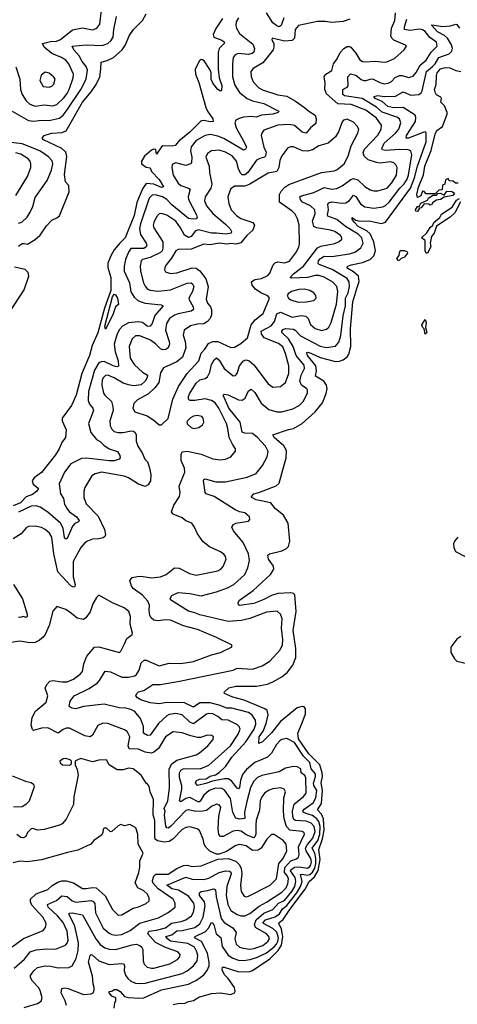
# Model space of a CAD drawing. Extents: x 1954683 to 2060285, y 904798 to 1016299.
# Tile 344 of 472: x 2000685 to 2004108, y 1000894 to 1008591. Entities that reach past the tile are written whole.
import ezdxf

# ---------------------------------------------------------------- set-up
doc = ezdxf.new("R2010")
doc.units = 0

msp = doc.modelspace()

# ---------------------------------------------------------------- linework, layer by layer
at = {"layer": '0CON10XD'}
for points in [[(2000625.7, 1007875), (2000755, 1007802.2), (2000795, 1007797.2), (2000835, 1007803.7), (2000925, 1007804.7), (2000995, 1007821.3), (2001025, 1007844.6), (2001056.1, 1007885), (2001163.3, 1008045), (2001205.2, 1008125), (2001215.2, 1008195.2), (2001204.8, 1008224.8), (2001173.2, 1008263.2), (2001148.9, 1008308.9), (2001109.1, 1008355), (2001094.4, 1008385), (2001205, 1008395.3), (2001329.9, 1008390.1), (2001373.1, 1008405), (2001397.9, 1008425), (2001415.8, 1008455), (2001421.2, 1008515), (2001443.1, 1008616.9)], [(2000655, 1008221.2), (2000685.3, 1008125.3), (2000692.5, 1008045), (2000704.6, 1008005), (2000735.8, 1007955.8), (2000765, 1007930), (2000805, 1007915.9), (2000875, 1007924.1), (2000945, 1007917.3), (2000975, 1007928.5), (2001029.2, 1007980.8), (2001055, 1008012.8), (2001071.3, 1008045), (2001104.1, 1008135), (2001104.6, 1008165), (2001068.8, 1008245), (2001045, 1008273.8), (2001011.4, 1008295), (2000935, 1008326.2), (2000876.9, 1008375), (2000862.9, 1008405), (2000925, 1008419.7), (2000972.9, 1008422.9), (2001004.3, 1008435), (2001097.3, 1008512.7), (2001175, 1008526.9), (2001255, 1008512.1), (2001287.1, 1008525), (2001310.5, 1008555), (2001325.3, 1008665)], [(2000675, 1006820.8), (2000705, 1006842), (2000719.3, 1006840.7), (2000745, 1006837.1), (2000805, 1006872.9), (2000845, 1006906), (2000895, 1006980), (2000935, 1007024.2), (2000975, 1007041.1), (2000995, 1007056.9), (2001072.7, 1007245), (2001070, 1007295), (2001044, 1007324), (2001035, 1007380), (2001052.4, 1007522.4), (2001046.9, 1007555), (2001014.8, 1007584.8), (2000870.5, 1007650.5), (2000861.2, 1007665), (2000876.7, 1007685), (2000934, 1007705), (2001015, 1007708.4), (2001047.3, 1007722.7), (2001175.3, 1007945), (2001243.4, 1008026.6), (2001283.2, 1008085), (2001311.2, 1008145), (2001320.4, 1008205), (2001320.9, 1008259.1), (2001369.1, 1008270.9), (2001417.5, 1008295), (2001486.1, 1008355), (2001513.1, 1008395), (2001540.4, 1008465), (2001575, 1008514.3), (2001645, 1008585.5), (2001674.8, 1008635.2)], [(2002395, 1008604.5), (2002377.3, 1008575), (2002374.6, 1008545), (2002380, 1008525), (2002405, 1008483.6), (2002508.6, 1008398.6), (2002520, 1008365), (2002515, 1008336), (2002503.5, 1008326.5), (2002475, 1008319.2), (2002393.8, 1008326.2), (2002370, 1008315), (2002354.8, 1008295.3), (2002348.8, 1008245), (2002349.7, 1008145), (2002368.5, 1008078.5), (2002405, 1008021.2), (2002465, 1007973.5), (2002505, 1007956.3), (2002595, 1007935.9), (2002711.2, 1007875), (2002707.5, 1007865), (2002665, 1007853.4), (2002575, 1007845.3), (2002535, 1007828.6), (2002495, 1007833), (2002435, 1007827.8), (2002400.6, 1007819.4), (2002374.6, 1007805.4), (2002368.5, 1007785), (2002377.3, 1007745), (2002438.5, 1007638.5), (2002459.1, 1007595), (2002451.7, 1007578.3), (2002435, 1007571.5), (2002281.4, 1007661.4), (2002235, 1007681.2), (2002175, 1007693.3), (2002135, 1007686.4), (2002065, 1007646), (2002025, 1007597.1), (2002020.5, 1007565), (2002031.1, 1007515), (2002028.2, 1007475), (2002020.6, 1007465), (2001985, 1007452.2), (2001905, 1007472.5), (2001886, 1007465), (2001878.6, 1007455), (2001874.4, 1007435), (2001884.5, 1007375), (2001925, 1007313.5), (2001945, 1007294), (2002005, 1007274.5), (2002018.2, 1007265), (2002002.5, 1007205), (2002004.2, 1007185), (2002067.3, 1007065), (2002071.9, 1007045), (2002065.8, 1007035), (2002045, 1007031.1), (2002005, 1007036.4), (2001875, 1007142.4), (2001835.7, 1007185), (2001802.5, 1007205), (2001745, 1007222.6), (2001721.3, 1007218.7), (2001697.7, 1007195), (2001629.5, 1006995), (2001622.7, 1006955), (2001631, 1006911), (2001674.6, 1006845), (2001680, 1006825), (2001675, 1006814.6), (2001655, 1006803.5), (2001555, 1006801.7), (2001535, 1006774.8), (2001513.4, 1006715), (2001502.3, 1006665), (2001502, 1006625), (2001542.5, 1006535), (2001553.9, 1006463.9), (2001581.1, 1006421.1), (2001609.5, 1006395), (2001627, 1006387), (2001666.1, 1006376.1), (2001792.1, 1006362.1), (2001806, 1006355), (2001741.6, 1006278.4), (2001721.9, 1006215), (2001704.7, 1006195.3), (2001685, 1006193.6), (2001645, 1006223.2), (2001615, 1006229.7), (2001535, 1006220), (2001489.1, 1006195), (2001465, 1006169.6), (2001448.3, 1006135), (2001423.7, 1006055), (2001430.8, 1005995), (2001454.8, 1005925), (2001457.3, 1005882.7), (2001445, 1005877.3), (2001415, 1005884.8), (2001345, 1005918.1), (2001323.2, 1005916.8), (2001305, 1005907.5), (2001269.2, 1005850.8), (2001223.7, 1005685), (2001220, 1005615), (2001230, 1005585), (2001256.5, 1005555), (2001262.1, 1005535), (2001222.5, 1005435), (2001241.5, 1005365), (2001285, 1005308.5), (2001313.4, 1005293.4), (2001341.8, 1005265), (2001385, 1005235.3), (2001450, 1005215), (2001468.1, 1005185), (2001470.8, 1005165), (2001462, 1005155), (2001425, 1005142.6), (2001385, 1005141.9), (2001206.5, 1005163.5), (2001169.3, 1005160.7), (2001085, 1005119.4), (2001035, 1005054.4), (2000992.9, 1004962.9), (2001003.9, 1004885), (2001026.7, 1004846.8), (2001034.7, 1004804.7), (2001055, 1004767.8), (2001075.5, 1004745), (2001129.6, 1004705), (2001150, 1004675), (2001143.8, 1004665), (2001115, 1004652.7), (2001097.5, 1004632.5), (2001055, 1004534.3), (2001045, 1004529.4), (2001035, 1004542), (2001026.1, 1004615), (2001004.2, 1004655), (2000905, 1004740.5), (2000845, 1004779.3), (2000815, 1004790.4), (2000775, 1004787.2), (2000675, 1004742)], [(2002348, 1005272), (2002322, 1005325), (2002313.9, 1005395), (2002302, 1005435), (2002241.1, 1005555), (2002214.1, 1005595), (2002185, 1005614.8), (2002135, 1005626.3), (2002053.5, 1005613.5), (2002015, 1005614.5), (2002005, 1005624), (2002004.6, 1005645), (2002012.5, 1005665), (2002065, 1005750.4), (2002094.4, 1005775), (2002135, 1005785.9), (2002155, 1005797.9), (2002173.1, 1005835), (2002185, 1005895.6), (2002205, 1005931.1), (2002225, 1005947.8), (2002245, 1005929.5), (2002285, 1005864.6), (2002355, 1005805.6), (2002371.5, 1005808.5), (2002385, 1005824.2), (2002403.4, 1005885), (2002435, 1005923.6), (2002455, 1005931.5), (2002480.8, 1005925), (2002515, 1005893.6), (2002628.5, 1005745), (2002665, 1005717.3), (2002725, 1005723.5), (2002765, 1005754.3), (2002789.3, 1005825), (2002790.3, 1005885), (2002765, 1005981.4), (2002742.6, 1006032.6), (2002709, 1006059), (2002597.9, 1006105), (2002574.8, 1006134.8), (2002574.6, 1006155), (2002652.5, 1006197.5), (2002677.1, 1006232.9), (2002695, 1006290.5), (2002725, 1006304.7), (2002815, 1006264.7), (2002885, 1006278.3), (2002922.8, 1006272.8), (2002941.8, 1006255), (2002958.1, 1006208.1), (2002995, 1006177.9), (2003045, 1006160.8), (2003085, 1006170.9), (2003102, 1006188), (2003119.7, 1006225), (2003161.7, 1006368.3), (2003174.2, 1006465), (2003165.7, 1006504.3), (2003135, 1006537.8), (2003065, 1006578.1), (2003025, 1006590.7), (2002995, 1006591.7), (2002935, 1006576.2), (2002810.9, 1006570.9), (2002800, 1006575), (2002825.5, 1006605), (2002905.8, 1006664.2), (2003015, 1006808.4), (2003039.4, 1006820.6), (2003148.8, 1006841.2), (2003184.1, 1006855.9), (2003204.3, 1006875), (2003205.6, 1006885), (2003194.5, 1006905), (2003150, 1006935), (2003115, 1006945.9), (2003005, 1006962.9), (2002984.5, 1006974.5), (2002975.6, 1007015), (2002995.8, 1007075), (2002992, 1007105), (2002959.6, 1007135), (2002897.3, 1007165), (2002880.9, 1007185), (2002875.8, 1007205), (2002888, 1007215), (2002985, 1007240.8), (2003035.5, 1007264.5), (2003065, 1007279.5), (2003125, 1007266.8), (2003165, 1007272), (2003207.4, 1007292.6), (2003275, 1007341.8), (2003295, 1007348.1), (2003328.3, 1007338.3), (2003385, 1007287.1), (2003425, 1007260.8), (2003455, 1007252.1), (2003485, 1007252.5), (2003559.1, 1007275), (2003595.3, 1007315), (2003631.8, 1007375), (2003637.5, 1007435), (2003627.4, 1007457.4), (2003611.2, 1007471.2), (2003585, 1007478.6), (2003505, 1007470.5), (2003475, 1007474.2), (2003410, 1007495), (2003379.7, 1007525), (2003372.3, 1007552.3), (2003380.8, 1007579.2), (2003485, 1007687.1), (2003512.8, 1007735), (2003514.6, 1007765), (2003475, 1007820), (2003393.1, 1007883.1), (2003277.5, 1007927.5), (2003173.3, 1007933.3), (2003085, 1008011.5), (2003070.3, 1008045), (2003072.9, 1008095), (2003065.4, 1008145), (2003080, 1008165), (2003125, 1008193.3), (2003138.7, 1008245), (2003167.5, 1008285), (2003191.3, 1008335), (2003219.6, 1008365), (2003245, 1008380.3), (2003265, 1008381.3), (2003275, 1008375.4), (2003315, 1008328.5), (2003345, 1008278.2), (2003365, 1008264.5), (2003385, 1008260), (2003465, 1008266.4), (2003535, 1008257.8), (2003555, 1008261.5), (2003615, 1008287.8), (2003690.8, 1008355), (2003706, 1008375), (2003708.8, 1008385), (2003702.7, 1008392.7), (2003611.7, 1008431.7), (2003595.6, 1008445.6), (2003588.1, 1008465), (2003591.6, 1008525), (2003618.4, 1008585), (2003625.2, 1008644.8)], [(2002750.3, 1008605), (2002730.4, 1008545), (2002715.3, 1008534.7), (2002695, 1008542.2), (2002665, 1008566.3), (2002614.3, 1008644.3)], [(2002270.3, 1008599.7), (2002218.7, 1008521.3), (2002197.8, 1008475), (2002203.8, 1008453.8), (2002265, 1008431.5), (2002285.8, 1008415), (2002284.4, 1008405), (2002245.9, 1008365), (2002237.1, 1008335), (2002237.9, 1008205), (2002245.4, 1008135), (2002265, 1008077.5), (2002262, 1008038), (2002255, 1008031.2), (2002235, 1008044.2), (2002195, 1008095.6), (2002183.3, 1008125), (2002181.4, 1008175), (2002172.3, 1008202.3), (2002127.9, 1008267.9), (2002115, 1008277.5), (2002105, 1008279.1), (2002091.1, 1008268.9), (2002057.4, 1008205), (2002060.8, 1008165), (2002085, 1008099.2), (2002139.8, 1007905), (2002153.6, 1007875), (2002196.7, 1007815), (2002198, 1007795), (2002175, 1007792.7), (2002125, 1007802.7), (2002105, 1007798.9), (2002015, 1007712.6), (2001928.5, 1007641.5), (2001902, 1007608), (2001878.1, 1007601.9), (2001805, 1007604.5), (2001793.3, 1007596.7), (2001755, 1007538.8), (2001748.8, 1007575), (2001735, 1007578.8), (2001715, 1007569.7), (2001661.1, 1007525), (2001636.9, 1007485), (2001637.5, 1007465), (2001675, 1007437.3), (2001705, 1007432.5), (2001714.5, 1007404.5), (2001775, 1007340.7), (2001810, 1007285), (2001795, 1007278.2), (2001735, 1007304.8), (2001675, 1007310), (2001645, 1007269.2), (2001600.5, 1007160.5), (2001580, 1007060), (2001510.9, 1006885), (2001465, 1006841.8), (2001425, 1006790.9), (2001397.5, 1006745), (2001373.6, 1006686.4), (2001374.3, 1006654.3), (2001397.3, 1006575), (2001396.7, 1006475), (2001348.8, 1006335), (2001295.9, 1006144.1), (2001252.8, 1006045), (2001231.7, 1005965), (2001170.8, 1005825), (2001126.2, 1005655), (2001088.8, 1005575), (2001018.2, 1005475), (2001017.3, 1005455), (2001047.1, 1005385), (2001042.9, 1005325), (2001014.1, 1005285.9), (2000993.9, 1005235), (2000965, 1005188.4), (2000855, 1005052.5), (2000799.2, 1005010.8), (2000781.8, 1004985), (2000789.5, 1004959.5), (2000831.5, 1004925), (2000820, 1004905), (2000785, 1004878.5), (2000735, 1004861.3), (2000690, 1004815), (2000635, 1004790.6)], [(2003266.7, 1008595), (2003215, 1008575.3), (2003125, 1008570), (2003075, 1008577.8), (2003015, 1008577.8), (2002865, 1008546.1), (2002840.4, 1008515), (2002834.1, 1008445), (2002815, 1008428.9), (2002755, 1008423.4), (2002660, 1008445), (2002658, 1008435), (2002672.5, 1008402.5), (2002673.2, 1008375), (2002666.4, 1008355), (2002585.8, 1008254.2), (2002510.2, 1008209.8), (2002492.2, 1008185), (2002495.4, 1008145.4), (2002511.1, 1008105), (2002555, 1008059.1), (2002585, 1008042.5), (2002705, 1008004.3), (2002775, 1007992.4), (2002842.7, 1007955), (2002912.9, 1007905), (2002945, 1007874.6), (2002995.4, 1007845), (2003004.6, 1007815), (2003000.2, 1007779.8), (2002960.5, 1007745), (2002925, 1007702.9), (2002895, 1007712.2), (2002835, 1007762.9), (2002791.2, 1007771.2), (2002705, 1007765.3), (2002594.1, 1007725.9), (2002580.8, 1007709.2), (2002574.5, 1007685), (2002593.6, 1007595), (2002611.9, 1007555), (2002607.6, 1007525), (2002598.6, 1007515), (2002563.1, 1007506.9), (2002537.2, 1007492.8), (2002470.4, 1007395), (2002445, 1007379.3), (2002425, 1007378.4), (2002412.3, 1007392.3), (2002395.2, 1007425), (2002380.2, 1007485), (2002346.6, 1007526.6), (2002295, 1007555.4), (2002245, 1007570), (2002185.5, 1007564.5), (2002153.1, 1007545), (2002141.8, 1007515), (2002166.9, 1007445), (2002169.6, 1007395), (2002187.4, 1007305), (2002179.8, 1007275), (2002136.2, 1007205), (2002129.2, 1007175), (2002146.1, 1007135), (2002195.9, 1007075.9), (2002295, 1006993.2), (2002330.5, 1006955), (2002342.2, 1006935), (2002338, 1006922), (2002296.6, 1006913.4), (2002225, 1006922.6), (2002185, 1006920.8), (2002083.1, 1006946.9), (2002061, 1006939), (2002025, 1006895.3), (2002005, 1006888.1), (2001975, 1006907.7), (2001943.3, 1006965), (2001905.3, 1007015), (2001835, 1007061.5), (2001795, 1007074.5), (2001775, 1007073.3), (2001755, 1007050.6), (2001733.4, 1007006.6), (2001729.3, 1006985), (2001733.8, 1006965), (2001804.3, 1006855), (2001805.2, 1006805), (2001799.6, 1006785), (2001785, 1006771.3), (2001705, 1006732.8), (2001645, 1006715.5), (2001635.4, 1006704.6), (2001627.5, 1006665), (2001630.9, 1006625), (2001653.3, 1006535), (2001666.9, 1006506.9), (2001685, 1006485.5), (2001705, 1006475.4), (2001765, 1006467.4), (2001865, 1006478.3), (2001995, 1006532.2), (2002025, 1006533.5), (2002037.5, 1006525), (2002047.1, 1006505), (2002035.9, 1006465), (2002011.9, 1006425), (2002008.7, 1006405), (2002042.9, 1006345), (2002043.1, 1006325), (2002027.1, 1006312.9), (2001925, 1006291.6), (2001895, 1006280), (2001856.2, 1006255), (2001834.1, 1006215), (2001826.2, 1006165), (2001853.2, 1006075), (2001856.7, 1006053.3), (2001845.3, 1006024.7), (2001827.4, 1006012.6), (2001805, 1006009.7), (2001785, 1006017.6), (2001747.4, 1006057.4), (2001708.7, 1006085), (2001625, 1006120.7), (2001591.5, 1006118.5), (2001563.6, 1006095), (2001541.1, 1006035), (2001548.9, 1005945), (2001582.4, 1005892.4), (2001646.1, 1005836.1), (2001683.4, 1005813.4), (2001680.8, 1005795), (2001665.3, 1005765), (2001635, 1005736.8), (2001575, 1005729.4), (2001536.7, 1005736.7), (2001495, 1005750.2), (2001425, 1005792.2), (2001375, 1005812.7), (2001355, 1005809.6), (2001340.4, 1005795), (2001331.1, 1005775), (2001326.7, 1005735), (2001341.5, 1005671.5), (2001350, 1005655), (2001403.1, 1005605), (2001414.1, 1005564.1), (2001415.9, 1005535), (2001388.9, 1005455), (2001392.5, 1005415), (2001405, 1005390.6), (2001425, 1005371.5), (2001455, 1005362.9), (2001495, 1005363.2)], [(2003726.7, 1007376.7), (2003750.7, 1007535), (2003745, 1007565.7), (2003723.9, 1007573.9), (2003655, 1007575.6), (2003545, 1007567.4), (2003523.5, 1007573.5), (2003516.4, 1007585), (2003536.5, 1007625), (2003625, 1007703.5), (2003649.7, 1007735), (2003666.1, 1007785), (2003656.5, 1007815), (2003635, 1007829.7), (2003518.5, 1007868.5), (2003475, 1007907.7), (2003364.2, 1007974.2), (2003224.8, 1007994.8), (2003211.1, 1008005), (2003211.9, 1008045), (2003245, 1008062.5), (2003252.9, 1008075), (2003252.2, 1008145), (2003272.6, 1008167.4), (2003315, 1008155.9), (2003355, 1008123.5), (2003375, 1008114.7), (2003395, 1008114.1), (2003425, 1008126.9), (2003445, 1008127.7), (2003501.1, 1008098.9), (2003535, 1008090.3), (2003566.4, 1008093.6), (2003591.8, 1008108.2), (2003620.7, 1008139.3), (2003655, 1008153.8), (2003675, 1008154.3), (2003725, 1008140), (2003761.8, 1008148.2), (2003785, 1008176.9), (2003815.9, 1008234.1), (2003865, 1008273.3), (2003903.9, 1008336.1), (2003949.2, 1008385), (2003945.4, 1008415), (2003892, 1008452), (2003855, 1008498.3), (2003835, 1008512.5), (2003815, 1008515.8), (2003735.9, 1008505.9), (2003695.6, 1008515), (2003694.7, 1008534.7), (2003711.5, 1008595)], [(2003913.4, 1008225), (2003934.5, 1008245), (2003964.2, 1008295), (2004043.2, 1008325), (2004063.5, 1008345), (2004070.2, 1008365), (2004063, 1008395), (2004031.1, 1008445), (2004006.4, 1008466.4), (2003952.5, 1008495), (2003906.9, 1008545), (2003908.8, 1008551.2), (2003995, 1008537.3), (2004055, 1008542.4), (2004096.9, 1008556.9), (2004104.4, 1008554.4), (2004125, 1008524.7)], [(2001886.2, 1000893.8), (2001935, 1000902.7), (2001975, 1000900.5), (2002005, 1000915.5), (2002045, 1000924.3), (2002085, 1000950.6), (2002185, 1000980), (2002254.1, 1000984.1), (2002335, 1000971.2), (2002365, 1000983.8), (2002370, 1000995), (2002365.6, 1001025), (2002316.2, 1001096.2), (2002286.9, 1001125), (2002269.5, 1001165), (2002271.2, 1001185), (2002285, 1001185.5), (2002398.3, 1001148.3), (2002485, 1001150.8), (2002505, 1001158.4), (2002640.7, 1001249.3), (2002705.5, 1001314.5), (2002732.1, 1001357.9), (2002741.6, 1001425), (2002731.2, 1001481.2), (2002710.3, 1001525), (2002714.7, 1001535), (2002745, 1001558.1), (2002796.5, 1001635), (2002916.8, 1001793.2), (2002948.1, 1001855), (2002989.7, 1001890.3), (2003018.9, 1001941.1), (2003033.7, 1002025), (2003025.4, 1002105), (2003053.1, 1002186.9), (2003066.9, 1002255), (2003060.4, 1002345), (2003045, 1002380.3), (2003015.3, 1002415), (2003045.6, 1002465), (2003053.5, 1002566.5), (2003042.8, 1002625), (2003053.2, 1002675), (2003051, 1002705), (2003033, 1002765), (2002945, 1002852.3), (2002865, 1002968.9), (2002861.2, 1003015), (2002894.5, 1003095), (2002920.8, 1003165), (2002921.3, 1003205), (2002909.4, 1003219.4), (2002895, 1003223.4), (2002855, 1003212), (2002724.8, 1003105.2), (2002655, 1003016.2), (2002585, 1002945.7), (2002554.3, 1002934.3), (2002557.5, 1002985), (2002589.7, 1003030.3), (2002611.9, 1003088.1), (2002627.6, 1003157.6), (2002620.8, 1003190.8), (2002601.9, 1003205), (2002441.7, 1003271.8), (2002352.5, 1003295), (2002287.5, 1003325), (2002283.3, 1003335), (2002321.7, 1003368.3), (2002375, 1003380.8), (2002538.1, 1003381.9), (2002624, 1003396), (2002665.7, 1003414.3), (2002735.8, 1003454.3), (2002779.6, 1003490.4), (2002822.1, 1003545), (2002844.8, 1003605.2), (2002844.3, 1003675), (2002823.7, 1003815), (2002846.5, 1003965), (2002836.1, 1004095), (2002826, 1004106), (2002805, 1004111.6), (2002705, 1004105.8), (2002655, 1004089.7), (2002595, 1004058.6), (2002515, 1004027.6), (2002405, 1004010.6), (2002395.8, 1004015.8), (2002392.5, 1004035), (2002405, 1004054.2), (2002510.4, 1004129.6), (2002645.4, 1004255), (2002673.1, 1004295), (2002668.8, 1004318.8), (2002631.1, 1004375), (2002626, 1004405), (2002637.5, 1004415), (2002735, 1004439.1), (2002772.6, 1004457.4), (2002786.5, 1004473.5), (2002798.1, 1004515), (2002783.3, 1004655), (2002747.3, 1004717.3), (2002686.7, 1004766.7), (2002649.2, 1004815), (2002535, 1004836.9), (2002499.2, 1004855), (2002498, 1004865), (2002516.7, 1004885), (2002555, 1004894.5), (2002691.9, 1004948.1), (2002713.3, 1004966.7), (2002768.8, 1005165), (2002772, 1005222), (2002750.7, 1005260.7), (2002675.6, 1005325), (2002663.9, 1005346.1), (2002786.3, 1005386.3), (2002825, 1005394.6), (2002895, 1005434.6), (2002995.6, 1005524.4), (2003053.1, 1005595), (2003081.5, 1005668.5), (2003088.9, 1005705), (2003084.2, 1005735), (2003064.8, 1005764.8), (2002997.5, 1005805), (2003007, 1005845), (2003000.4, 1005885), (2002935.9, 1005965), (2002930.8, 1005989.3), (2002937.5, 1005992.5), (2002963.1, 1005985), (2003035, 1005949), (2003155, 1005920), (2003185, 1005922.3), (2003215, 1005933.1), (2003245, 1005954.2), (2003258.3, 1005975), (2003274.4, 1006035), (2003271.9, 1006175), (2003290.6, 1006385), (2003320.9, 1006489.1), (2003340.2, 1006545), (2003335.2, 1006585), (2003295, 1006620), (2003250.5, 1006645), (2003244.5, 1006655.5), (2003252, 1006665), (2003276, 1006675), (2003366.1, 1006693.9), (2003425, 1006716.1), (2003455.2, 1006744.8), (2003468.4, 1006785), (2003455.2, 1006855.2), (2003427, 1006917), (2003400.2, 1006940.2), (2003333.1, 1006975), (2003303.8, 1007005), (2003285, 1007032.5), (2003284.5, 1007045), (2003313.5, 1007023.5), (2003344.6, 1007014.6), (2003415, 1007017.4), (2003515, 1006997.8), (2003545, 1007007.5), (2003740.1, 1007275), (2003773.7, 1007355), (2003795.1, 1007445), (2003864.5, 1007635), (2003865, 1007705.6), (2003855, 1007713.8), (2003845, 1007712.6), (2003725, 1007664.8), (2003707.5, 1007665), (2003710.8, 1007685), (2003779.5, 1007795), (2003784.2, 1007825), (2003777.1, 1007845), (2003685, 1007905.2), (2003612.1, 1007902.1), (2003565, 1007913.1), (2003520.2, 1007950.2), (2003466, 1007975), (2003455, 1007990), (2003485, 1007997.1), (2003535, 1007989.2), (2003625, 1007993.1), (2003685, 1008026.7), (2003745, 1007999.7), (2003807.1, 1008005), (2003825, 1008018.5), (2003832.6, 1008035), (2003867.1, 1008185), (2003913.4, 1008225)], [(2004115, 1007312.5), (2004093, 1007313), (2004075, 1007327.5), (2004045, 1007330), (2004035, 1007350), (2004015, 1007340), (2004010, 1007305), (2003991.7, 1007298.3), (2003988.3, 1007261.7), (2003963, 1007257), (2003945, 1007240), (2003935, 1007230), (2003865, 1007230), (2003848.3, 1007248.3), (2003835, 1007250), (2003822.5, 1007215), (2003795, 1007200), (2003791.4, 1007225), (2003805, 1007282.5), (2003842.9, 1007377.1), (2003852.7, 1007445), (2003901.7, 1007568.3), (2003935, 1007696.7), (2003946.7, 1007725), (2003992.5, 1007755), (2004028.3, 1007851.7), (2004028.8, 1007865), (2004006.1, 1007916.1), (2003977.5, 1007945), (2003982.5, 1007975), (2003977.5, 1007985), (2003945, 1008002.5), (2003933.8, 1008025), (2003930, 1008045), (2003941.2, 1008085), (2003944.6, 1008155), (2003950.8, 1008175), (2003975, 1008205.3), (2004015, 1008218.1), (2004050, 1008215), (2004095, 1008193.8), (2004135, 1008186.7)], [(2000915, 1008064.2), (2000935, 1008071.4), (2000953, 1008087), (2000961.9, 1008125), (2000951.8, 1008141.8), (2000915, 1008173.1), (2000885, 1008180.6), (2000853.5, 1008156.5), (2000841.1, 1008115), (2000869.1, 1008069.1), (2000915, 1008064.2)], [(2001795, 1005423.8), (2001845.4, 1005474.6), (2001882.9, 1005625), (2001927.3, 1005722.7), (2001995.3, 1005824.7), (2002086.4, 1005923.6), (2002104.5, 1005985), (2002133.6, 1006015), (2002161.3, 1006058.7), (2002195, 1006074.8), (2002235, 1006074.8), (2002335, 1006028.5), (2002365, 1006030.4), (2002415, 1006060.4), (2002466, 1006104), (2002494.8, 1006205.2), (2002526.6, 1006243.4), (2002588.5, 1006295), (2002639.2, 1006415), (2002625, 1006431.9), (2002570.8, 1006455), (2002528.6, 1006485), (2002502.5, 1006515), (2002498.3, 1006541.7), (2002525, 1006560.8), (2002575, 1006568.9), (2002625, 1006590.4), (2002640.6, 1006609.4), (2002668.5, 1006675), (2002685, 1006693.6), (2002705, 1006697.7), (2002755, 1006690), (2002795, 1006703.8), (2002850, 1006775), (2002868.9, 1006815), (2002874.3, 1006835), (2002870.7, 1006985), (2002857.9, 1007035), (2002839.5, 1007069.5), (2002816.9, 1007095), (2002717.1, 1007165), (2002716.2, 1007225), (2002730.7, 1007249.3), (2002758.2, 1007281.8), (2002788.8, 1007301.2), (2003045, 1007395.4), (2003145, 1007408.8), (2003165, 1007416.4), (2003223.5, 1007465), (2003253.5, 1007525), (2003276.4, 1007603.6), (2003330.5, 1007705), (2003336.7, 1007735), (2003325, 1007757.5), (2003295, 1007788.6), (2003245, 1007812.9), (2003216.7, 1007805), (2003206.4, 1007793.6), (2003178.8, 1007715), (2003155, 1007673.8), (2003096.2, 1007625), (2003025, 1007605.6), (2002975.3, 1007574.7), (2002935, 1007563.9), (2002896.8, 1007566.8), (2002825, 1007596.9), (2002805, 1007597.1), (2002781.7, 1007588.3), (2002735, 1007526.7), (2002720.6, 1007489.4), (2002711.6, 1007435), (2002695, 1007404.5), (2002627.7, 1007392.3), (2002485, 1007306.1), (2002445, 1007290), (2002365, 1007289.4), (2002333.6, 1007266.4), (2002313.5, 1007205), (2002319.5, 1007155), (2002340, 1007105), (2002380.1, 1007060.1), (2002415, 1007036.1), (2002507.1, 1007005), (2002521.8, 1006985), (2002508, 1006945), (2002462.5, 1006905), (2002415, 1006845.3), (2002375, 1006837), (2002335, 1006840.6), (2002305, 1006835.7), (2002245, 1006843), (2002175, 1006831.6), (2002124.1, 1006835.9), (2002025, 1006796.8), (2001924.6, 1006795.4), (2001905, 1006784.2), (2001873.1, 1006726.9), (2001830, 1006675), (2001818.9, 1006651.1), (2001817.1, 1006635), (2001825, 1006620), (2001865, 1006607.3), (2001915, 1006611.8), (2002035, 1006651.8), (2002065, 1006648.7), (2002095, 1006627.7), (2002140, 1006565), (2002159.4, 1006505), (2002143.3, 1006405), (2002153.9, 1006375), (2002176, 1006346), (2002184.7, 1006325), (2002184.7, 1006285), (2002174.7, 1006255), (2002155, 1006230.4), (2002125, 1006213.3), (2002075, 1006211.2), (2002021.5, 1006198.5), (2001972.5, 1006165), (2001964.6, 1006125), (2001979.2, 1006075), (2001985.5, 1006025), (2001957.6, 1005952.4), (2001915, 1005915.4), (2001809.3, 1005870.7), (2001785, 1005830), (2001773.9, 1005755), (2001744.8, 1005715.2), (2001692.7, 1005667.3), (2001605, 1005620), (2001578.3, 1005591.7), (2001569.4, 1005555), (2001585, 1005525.8), (2001683, 1005493), (2001735, 1005459.2), (2001775, 1005423.8), (2001795, 1005423.8)], [(2000675, 1006999.7), (2000702.6, 1007007.4), (2000742.6, 1007047.4), (2000767.5, 1007085), (2000788.8, 1007131.2), (2000805, 1007200), (2000899.1, 1007335), (2000933.1, 1007415), (2000944.7, 1007464.7), (2000938.3, 1007488.3), (2000909.7, 1007519.7), (2000841.8, 1007565), (2000705, 1007620.5), (2000575, 1007637.1)], [(2000654.7, 1007215.3), (2000746.2, 1007365), (2000772.5, 1007435), (2000773.3, 1007465), (2000766.7, 1007485), (2000751.9, 1007501.9), (2000695, 1007538.6), (2000655, 1007548.8)], [(2001423.8, 1000865), (2001428, 1000905), (2001436.9, 1000925), (2001435.8, 1000945), (2001405, 1000959.1), (2001384.5, 1000985), (2001385.9, 1000994.1), (2001405, 1000997.3), (2001425, 1001010.4), (2001445, 1001009.5), (2001470.3, 1000995), (2001505, 1000956.7), (2001535, 1000948), (2001617.3, 1000942.7), (2001655, 1000946.2), (2001793.2, 1001006.8), (2002005, 1001053.1), (2002067.1, 1001082.9), (2002125, 1001123.8), (2002152.1, 1001157.9), (2002166.2, 1001195), (2002166.6, 1001225), (2002152.7, 1001295), (2002106.1, 1001386.1), (2002051.1, 1001415), (2002056.2, 1001425), (2002137.3, 1001462.7), (2002160.6, 1001489.4), (2002185, 1001533.5), (2002195, 1001530), (2002205, 1001506.7), (2002221.2, 1001445), (2002257.5, 1001417.5), (2002269.6, 1001345), (2002315, 1001279.5), (2002351.8, 1001255), (2002395, 1001240.4), (2002435, 1001238.1), (2002488, 1001245), (2002545, 1001262.1), (2002615, 1001296.9), (2002675, 1001342.4), (2002694.6, 1001365), (2002704.4, 1001385.6), (2002707.9, 1001415), (2002695, 1001459.1), (2002665, 1001486.5), (2002591.8, 1001525), (2002588, 1001535), (2002607.8, 1001555), (2002681.8, 1001578.2), (2002718.1, 1001601.9), (2002739.7, 1001640.3), (2002775, 1001665.7), (2002852.6, 1001765), (2002882.3, 1001815), (2002893.8, 1001855), (2002882.2, 1001907.8), (2002895, 1001912.3), (2002935, 1001904.7), (2002955, 1001910), (2002975, 1001928.1), (2002991.9, 1001958.1), (2003001.3, 1001995), (2003001.7, 1002035), (2002993.9, 1002075), (2002972.5, 1002115), (2003016, 1002175), (2003031.2, 1002225), (2003034.7, 1002285), (2003025, 1002324.2), (2003009.8, 1002345), (2002975, 1002369), (2002940.2, 1002380.2), (2002905, 1002393.9), (2002898, 1002405), (2002909.4, 1002420.6), (2002979.9, 1002470.1), (2003001.4, 1002508.6), (2003008, 1002565), (2002985.2, 1002605), (2002982.1, 1002622.1), (2002999.6, 1002675), (2002999, 1002695), (2002964.8, 1002735), (2002954.8, 1002785), (2002903.4, 1002835), (2002835, 1002940.5), (2002775, 1002973.1), (2002735, 1002965.3), (2002719.6, 1002955), (2002693.2, 1002925), (2002653.8, 1002856.2), (2002623.9, 1002826.1), (2002525, 1002784.7), (2002459.1, 1002730.9), (2002428.1, 1002691.9), (2002412.5, 1002645), (2002405, 1002590), (2002395, 1002578.1), (2002385, 1002583.3), (2002341.7, 1002641.7), (2002315, 1002656.3), (2002286.2, 1002656.2), (2002191.8, 1002638.2), (2002140.2, 1002619.8), (2002075, 1002603.5), (2002060.8, 1002625), (2002067.3, 1002642.8), (2002095, 1002654.3), (2002142.3, 1002657.7), (2002175, 1002678.4), (2002215, 1002688.4), (2002245, 1002706.2), (2002295.8, 1002755), (2002345, 1002826), (2002454.8, 1002945), (2002517.8, 1003045), (2002532, 1003085), (2002528.1, 1003115), (2002502.5, 1003155), (2002474.2, 1003175), (2002345, 1003208.6), (2002305, 1003209.6), (2002243.9, 1003233.9), (2002175, 1003250.2), (2002095, 1003251.6), (2002043.8, 1003216.2), (2001975, 1003251.7), (2001835.7, 1003254.3), (2001775, 1003242.9), (2001705, 1003250.9), (2001631.2, 1003275), (2001605, 1003289.2), (2001592, 1003305), (2001600.8, 1003325), (2001613.8, 1003336.2), (2001655, 1003346.2), (2001725, 1003392.9), (2001785, 1003394.7), (2001935, 1003419.1), (2002355, 1003506), (2002386.9, 1003523.1), (2002505, 1003512.9), (2002580.5, 1003539.5), (2002642.4, 1003577.6), (2002721.8, 1003665), (2002740.9, 1003705), (2002742.5, 1003745), (2002732.4, 1003835), (2002737.3, 1003907.3), (2002723.6, 1003945), (2002697.7, 1003967.7), (2002615, 1003960.4), (2002485, 1003911.2), (2002415.9, 1003894.1), (2002315, 1003887.9), (2002095, 1003937.6), (2002055, 1003955.3), (2002005, 1003966.6), (2001864, 1004055), (2001862.7, 1004067.3), (2001875, 1004088.8), (2001925, 1004114.4), (2002015, 1004105.3), (2002105, 1004087.7), (2002225, 1004118.2), (2002311.2, 1004148.8), (2002358.9, 1004175), (2002444.5, 1004255), (2002470.4, 1004305), (2002482.4, 1004362.4), (2002473.4, 1004415), (2002431.5, 1004505), (2002356.9, 1004595), (2002344, 1004625), (2002358, 1004645), (2002375, 1004655.6), (2002475, 1004672), (2002486, 1004685), (2002482.5, 1004705), (2002446, 1004735), (2002405, 1004743.5), (2002370.5, 1004760.5), (2002205, 1004864.1), (2002143.3, 1004885), (2002135.8, 1004895.8), (2002122.4, 1004987.6), (2002125, 1004996.2), (2002135, 1005000.8), (2002219.6, 1004979.6), (2002295, 1004977.5), (2002465, 1005015.4), (2002535, 1005044.4), (2002585, 1005107.1), (2002621.5, 1005175), (2002628.2, 1005215), (2002606.9, 1005256.9), (2002545.4, 1005325.4), (2002505, 1005355.8), (2002445, 1005358.2), (2002425.9, 1005365.9), (2002410.2, 1005445), (2002321.6, 1005555), (2002276.2, 1005655), (2002285, 1005663.8), (2002315, 1005657.5), (2002395, 1005619.6), (2002425, 1005616.8), (2002448.9, 1005631.1), (2002475, 1005689.2), (2002495, 1005703.1), (2002525, 1005677.8), (2002573.9, 1005593.9), (2002634.2, 1005545), (2002695, 1005525.5), (2002735, 1005524.6), (2002822.3, 1005547.7), (2002870.6, 1005575), (2002905, 1005607.8), (2002936.5, 1005675), (2002936.5, 1005695), (2002930, 1005705), (2002889.2, 1005735), (2002876.1, 1005765), (2002886.7, 1005813.3), (2002911.6, 1005865), (2002909.4, 1005890.6), (2002846, 1005965), (2002824.1, 1006035), (2002787.4, 1006097.4), (2002736.2, 1006145), (2002733.9, 1006155), (2002745, 1006169.2), (2002763.1, 1006176.9), (2002825, 1006171.8), (2002839.5, 1006165), (2002879.8, 1006119.8), (2003035, 1006040), (2003085, 1006028.8), (2003155, 1006040), (2003179.7, 1006070.3), (2003197.7, 1006122.3), (2003215.2, 1006275), (2003232.7, 1006355), (2003233.2, 1006415), (2003253.4, 1006456.6), (2003265.2, 1006505.2), (2003262.5, 1006542.5), (2003245, 1006566.9), (2003127.6, 1006637.6), (2003027.8, 1006677.8), (2003020, 1006685), (2003021.6, 1006705), (2003037.5, 1006725), (2003065, 1006743), (2003125, 1006739), (2003265, 1006761.8), (2003305, 1006774.3), (2003351.7, 1006808.3), (2003370.6, 1006845), (2003361, 1006885), (2003332.3, 1006915), (2003233, 1006973), (2003165, 1007027.7), (2003094.4, 1007055), (2003091.5, 1007065), (2003100.5, 1007105), (2003094.6, 1007145.4), (2003100.2, 1007159.8), (2003125, 1007166.6), (2003205, 1007156.2), (2003235, 1007158.6), (2003265, 1007178.5), (2003295, 1007219.1), (2003315, 1007208.5), (2003351.1, 1007151.1), (2003385, 1007129.1), (2003455, 1007118.2), (2003525, 1007128.8), (2003545, 1007138.4), (2003575, 1007165.3), (2003658.9, 1007275), (2003692.3, 1007307.7), (2003715.7, 1007344.3), (2003726.7, 1007376.7)], [(2003795, 1007092.5), (2003783.6, 1007093.6), (2003780, 1007105), (2003795, 1007130), (2003808.3, 1007131.7), (2003823, 1007157), (2003875, 1007180), (2003883.3, 1007196.7), (2003915, 1007220), (2003945, 1007220), (2003955, 1007232.5), (2003975, 1007233.8), (2004005, 1007220), (2004025, 1007250), (2004065, 1007248), (2004086.7, 1007235), (2004073, 1007217), (2004005, 1007203.3), (2003975, 1007186.2), (2003945, 1007180), (2003917, 1007163), (2003905, 1007142.5), (2003895, 1007140), (2003885, 1007150), (2003848.3, 1007151.7), (2003825, 1007120), (2003811.7, 1007118.3), (2003795, 1007092.5)], [(2004133.3, 1007166.7), (2004088.5, 1007081.5), (2004052.2, 1007047.8), (2003943.9, 1006976.1), (2003927.2, 1006922.8), (2003904.4, 1006895), (2003894.2, 1006845), (2003900.8, 1006815), (2003875, 1006766.7), (2003865, 1006766.7), (2003856.2, 1006785), (2003857.1, 1006865), (2003827.5, 1006885), (2003870, 1006925), (2003894.5, 1006965.5), (2003915.5, 1006984.5), (2003924.6, 1007005.4), (2003970, 1007045), (2003985, 1007070), (2004068, 1007125), (2004100.5, 1007179.5), (2004125.8, 1007194.2)], [(2003645, 1006706.7), (2003633.8, 1006725), (2003651.7, 1006748.3), (2003658.3, 1006781.7), (2003665, 1006786.7), (2003695, 1006786.7), (2003715, 1006776.2), (2003716.7, 1006765), (2003693.3, 1006735), (2003667.1, 1006722.9), (2003655, 1006710), (2003645, 1006706.7)], [(2000611.8, 1006315), (2000720.5, 1006479.5), (2000755.7, 1006585), (2000750, 1006615), (2000727.7, 1006637.7), (2000645, 1006655.3)], [(2002863.4, 1006383.4), (2002925, 1006384.6), (2002984.3, 1006395.7), (2003003.8, 1006415), (2003000, 1006435), (2002986, 1006455), (2002953, 1006473), (2002913.1, 1006483.1), (2002868.6, 1006481.4), (2002811.2, 1006465), (2002785, 1006448), (2002778, 1006435), (2002786, 1006415), (2002805, 1006400), (2002863.4, 1006383.4)], [(2001355, 1006172), (2001351.2, 1006195), (2001411.5, 1006425), (2001425, 1006444.2), (2001435, 1006440), (2001450, 1006415), (2001458.8, 1006365), (2001435, 1006347.5), (2001414.3, 1006285), (2001355, 1006172)], [(2003855, 1006132.5), (2003847.5, 1006175), (2003835, 1006187.5), (2003830, 1006205), (2003855, 1006247.5), (2003863, 1006223), (2003858.8, 1006185), (2003868, 1006145), (2003855, 1006132.5)], [(2002045, 1005396.2), (2002085, 1005402), (2002115, 1005423.3), (2002123.8, 1005445), (2002119.2, 1005475), (2002108.7, 1005488.7), (2002075, 1005495.7), (2002045, 1005490.6), (2002020.9, 1005479.1), (2001996.2, 1005455), (2001991.2, 1005445), (2001995, 1005432.5), (2002025, 1005402), (2002045, 1005396.2)], [(2001495, 1005363.2), (2001556.6, 1005376.6), (2001575, 1005375.4), (2001588.2, 1005365), (2001594.7, 1005344.7), (2001596.7, 1005295), (2001608.1, 1005258.1), (2001642.7, 1005205), (2001664.5, 1005155), (2001684, 1005134), (2001697.9, 1005095), (2001711.5, 1005035), (2001707.5, 1004985), (2001690, 1004955), (2001665, 1004942.5), (2001615, 1004959.3), (2001535, 1005010.4), (2001502.7, 1005022.7), (2001325, 1005053.8), (2001275, 1005041.1), (2001249.5, 1005025), (2001195.6, 1004935), (2001187.8, 1004905), (2001185.6, 1004855), (2001205.5, 1004805.5), (2001299.8, 1004709.7), (2001348.5, 1004605), (2001355.5, 1004565), (2001350, 1004550), (2001338.4, 1004541.6), (2001305, 1004532.8), (2001255, 1004530), (2001215.3, 1004514.7), (2001195, 1004501.9), (2001162.5, 1004465), (2001103.4, 1004355), (2001103.9, 1004236.1), (2001120, 1004175), (2001115, 1004160), (2001105, 1004155.6), (2001084.5, 1004165), (2000981.9, 1004275), (2000952.2, 1004415), (2000936.2, 1004545), (2000918.1, 1004578.1), (2000885, 1004604.5), (2000855, 1004620.9), (2000805, 1004631.8), (2000755, 1004630), (2000735, 1004617.8), (2000697.7, 1004572.3), (2000635, 1004533.8)], [(2001051.3, 1000885), (2001041, 1000921), (2001010, 1000985), (2001015, 1001017.5), (2001035, 1001023.6), (2001065, 1001017.8), (2001185, 1000971.5), (2001244.6, 1000975.4), (2001259.1, 1000985), (2001268.2, 1001005), (2001268.4, 1001025), (2001258.3, 1001055), (2001254.8, 1001114.8), (2001224, 1001225), (2001235, 1001276), (2001245, 1001282.9), (2001255, 1001278.9), (2001304.7, 1001234.7), (2001385, 1001205.4), (2001483.2, 1001213.2), (2001499.9, 1001209.9), (2001505.3, 1001195.3), (2001502.5, 1001155), (2001513.3, 1001123.3), (2001531.8, 1001095), (2001555.3, 1001075.3), (2001590.5, 1001060.5), (2001625, 1001056.3), (2001665, 1001060.2), (2001955, 1001136.2), (2001994.5, 1001155), (2002044.6, 1001195), (2002072.7, 1001235), (2002077.1, 1001275), (2002071.1, 1001305), (2002051.3, 1001341.3), (2001999.8, 1001369.8), (2001865, 1001388.1), (2001840.7, 1001405), (2001827.9, 1001425), (2001875, 1001438), (2001915, 1001470), (2001955, 1001471), (2002055, 1001494.8), (2002095, 1001524.7), (2002120.7, 1001575), (2002134.4, 1001665), (2002129.4, 1001695), (2002092.1, 1001745), (2002090, 1001765), (2002105, 1001776.8), (2002155, 1001783.5), (2002202, 1001798), (2002215, 1001790), (2002221.2, 1001735), (2002261.1, 1001565), (2002285, 1001534.1), (2002351.3, 1001491.3), (2002379.2, 1001455), (2002367.8, 1001405), (2002376.9, 1001365), (2002405, 1001342), (2002432.2, 1001332.2), (2002484.8, 1001324.8), (2002515, 1001329.4), (2002586.1, 1001355), (2002625.3, 1001385), (2002638.2, 1001405), (2002633.5, 1001425), (2002615.9, 1001445), (2002529.1, 1001495), (2002522.3, 1001517.7), (2002533.3, 1001555), (2002595, 1001607.5), (2002664.6, 1001635.4), (2002708.8, 1001685), (2002755, 1001706.9), (2002812, 1001775), (2002837.6, 1001815), (2002845.6, 1001855), (2002838.7, 1001885), (2002803, 1001937), (2002805.6, 1001945), (2002835, 1001966.9), (2002870.6, 1001969.4), (2002935, 1001957.7), (2002955, 1001971.2), (2002962.9, 1001985), (2002966.6, 1002005), (2002961.6, 1002035), (2002924.1, 1002095), (2002919.7, 1002115), (2002935.2, 1002144.8), (2002977.1, 1002192.9), (2002996.2, 1002245), (2002987.3, 1002285), (2002965, 1002310.7), (2002925, 1002327), (2002842, 1002332), (2002830.1, 1002340.1), (2002821.5, 1002361.5), (2002818.2, 1002405), (2002830.9, 1002459.1), (2002905, 1002517.7), (2002925.3, 1002545), (2002922.5, 1002665), (2002913.8, 1002683.8), (2002887.2, 1002705), (2002883.5, 1002735), (2002855, 1002750.9), (2002825, 1002752.2), (2002765, 1002739.2), (2002715, 1002712.8), (2002577.6, 1002682.4), (2002545, 1002666.2), (2002515, 1002637.5), (2002489.7, 1002590.3), (2002459.4, 1002469.4), (2002444.3, 1002394.3), (2002445, 1002347.5), (2002405, 1002341.2), (2002375, 1002350), (2002353.1, 1002393.1), (2002332.4, 1002502.4), (2002290, 1002565), (2002265, 1002581.6), (2002215, 1002583.7), (2002165.5, 1002564.5), (2002125, 1002529.1), (2002097.1, 1002482.9), (2002085, 1002473.5), (2002015, 1002511), (2001985, 1002503), (2001945, 1002476.5), (2001933.7, 1002485), (2001953, 1002575), (2001952, 1002605), (2001933.5, 1002665), (2001935.2, 1002705), (2001945, 1002724.1), (2001964.6, 1002735.4), (2001985, 1002738.5), (2002095.3, 1002735.3), (2002165, 1002764.2), (2002334.6, 1002915.4), (2002393.7, 1003006.3), (2002407.9, 1003045), (2002402.5, 1003065), (2002389.3, 1003079.3), (2002315, 1003114.7), (2002265, 1003117.9), (2002234.4, 1003145), (2002195, 1003164.7), (2002165, 1003167.8), (2002145, 1003162.9), (2002045, 1003086.5), (2002015, 1003098.6), (2001955, 1003156.7), (2001905, 1003167.6), (2001855, 1003158.8), (2001835, 1003148.9), (2001770.4, 1003089.6), (2001705, 1002998.5), (2001685, 1002995.4), (2001654, 1003015), (2001654.1, 1003065), (2001628.5, 1003128.5), (2001585, 1003183.5), (2001555, 1003199.3), (2001515, 1003209.7), (2001462.2, 1003212.2), (2001345, 1003240.9), (2001185, 1003222.5), (2001125, 1003204.4), (2001095, 1003210), (2001072.7, 1003222.7), (2001078.6, 1003265), (2001111.9, 1003305), (2001228.1, 1003361.9), (2001292.5, 1003407.5), (2001309.6, 1003425), (2001352.5, 1003497.5), (2001395, 1003493.8), (2001485, 1003452.7), (2001535, 1003451.3), (2001585, 1003462.3), (2001598.8, 1003471.2), (2001618.4, 1003505), (2001635, 1003562.5), (2001657.5, 1003585), (2001675, 1003584.4), (2001775, 1003540.4), (2001855, 1003560), (2001945, 1003558.2), (2002045.3, 1003574.7), (2002185, 1003627.1), (2002255, 1003643.5), (2002342.5, 1003685), (2002347.5, 1003695), (2002342.5, 1003705), (2002225, 1003762.7), (2002075, 1003825.4), (2001965, 1003852.3), (2001865, 1003897.1), (2001825, 1003900.9), (2001765, 1003890.6), (2001735, 1003897.9), (2001713.3, 1003915), (2001703.3, 1003933.3), (2001696.9, 1003975), (2001699.6, 1004015), (2001687.3, 1004045), (2001645, 1004092.7), (2001572.9, 1004145), (2001558.6, 1004165), (2001545.8, 1004205), (2001565, 1004230.6), (2001605, 1004238.5), (2001635, 1004240.5), (2001715, 1004228.9), (2001785, 1004235.4), (2001830, 1004255), (2001895, 1004305.3), (2001933.4, 1004303.4), (2002012.4, 1004262.4), (2002065, 1004250), (2002235, 1004282.5), (2002259.2, 1004295), (2002275, 1004316.2), (2002300.8, 1004375), (2002295.7, 1004395), (2002281.7, 1004411.7), (2002255, 1004431.4), (2002170.6, 1004470.6), (2002119.5, 1004509.5), (2002075, 1004572), (2002050.8, 1004625), (2002030, 1004655), (2001985, 1004674.4), (2001955, 1004696.4), (2001884.6, 1004724.6), (2001871.9, 1004745), (2001889.1, 1004795), (2001935.5, 1004865), (2001939.5, 1004895), (2001932.9, 1004945), (2001975.4, 1005054.6), (2001973.6, 1005085), (2001947.9, 1005145), (2001947.2, 1005192.8), (2001955, 1005212), (2001995, 1005217.5), (2002104.7, 1005194.7), (2002195, 1005158.1), (2002255, 1005151.1), (2002295, 1005155.7), (2002336.2, 1005175), (2002372.5, 1005217.5), (2002372.5, 1005235), (2002348, 1005272)], [(2004112.8, 1004545), (2004086, 1004515), (2004077.9, 1004495), (2004079.5, 1004465), (2004093.1, 1004433.1), (2004167.9, 1004395)], [(2000635.6, 1004175), (2000706.1, 1004065), (2000742.1, 1003945), (2000743.1, 1003926.9), (2000735, 1003917.5), (2000715, 1003926.5), (2000685, 1003917.5), (2000675, 1003920)], [(2002531, 1002295), (2002531, 1002225), (2002525, 1002203.5), (2002515, 1002194.7), (2002455, 1002219.6), (2002417.1, 1002247.1), (2002385, 1002253.8), (2002355, 1002248.6), (2002275, 1002206.4), (2002255, 1002205.4), (2002242.5, 1002222.5), (2002236.8, 1002265), (2002241.2, 1002365), (2002257.7, 1002435), (2002245, 1002454.4), (2002225, 1002457.9), (2002185, 1002440), (2002145, 1002410.6), (2002117, 1002403), (2002062.6, 1002402.6), (2002005, 1002415.7), (2001985, 1002409.3), (2001865, 1002285.2), (2001845, 1002272.5), (2001835, 1002272.7), (2001827.7, 1002287.7), (2001818, 1002375), (2001821.6, 1002405), (2001815.3, 1002425), (2001842.5, 1002485), (2001856.9, 1002585), (2001854.1, 1002735), (2001875, 1002772.8), (2001915, 1002802.3), (2002065.2, 1002844.8), (2002091.2, 1002858.8), (2002157.1, 1002915), (2002198.6, 1002965), (2002200, 1002985), (2002184.4, 1002994.4), (2002155, 1002998.9), (2002098.8, 1002981.2), (2002075, 1002980.9), (2002022.2, 1002992.2), (2001956.8, 1003016.8), (2001885, 1003023.3), (2001825.8, 1002984.2), (2001771.5, 1002895), (2001735, 1002864.1), (2001715, 1002858.1), (2001666.4, 1002866.4), (2001615, 1002888.4), (2001541.2, 1002891.2), (2001532.7, 1002915), (2001545.3, 1002985.3), (2001525.9, 1003025.9), (2001505, 1003039.5), (2001375, 1003088.9), (2001335, 1003092.1), (2001296, 1003075), (2001255, 1002999.2), (2001235, 1002986.4), (2001195, 1002993.3), (2001075, 1003053.6), (2001048, 1003052), (2001025, 1003042.5), (2000985, 1003013.5), (2000905, 1003054.6), (2000855, 1003052.7), (2000793.9, 1003033.9), (2000785, 1003041.2), (2000775.3, 1003075.3), (2000782.9, 1003135), (2000809.1, 1003185), (2000892.1, 1003255), (2000903.8, 1003305), (2000882.9, 1003365), (2000896.2, 1003393.8), (2000920.8, 1003419.2), (2000945, 1003426.7), (2001014.1, 1003414.1), (2001055, 1003413.9), (2001105, 1003436.2), (2001158.6, 1003475), (2001175.5, 1003495), (2001187.3, 1003555), (2001210, 1003615), (2001269.2, 1003685), (2001305, 1003689.6), (2001465, 1003644.2), (2001477.1, 1003655), (2001503.3, 1003713.3), (2001522.5, 1003755), (2001563.3, 1003785), (2001566.2, 1003795), (2001550, 1003865), (2001551.2, 1003925), (2001537.5, 1003965), (2001502.5, 1003992.5), (2001411.9, 1004031.9), (2001305, 1004091.2), (2001285, 1004073.3), (2001257.5, 1004025), (2001235, 1003963.3), (2001202, 1003915), (2001185, 1003903.1), (2001135, 1003911.4), (2001090.3, 1003950.3), (2001045, 1003979.2), (2000975, 1004003.3), (2000943.2, 1003966.8), (2000915.6, 1003855), (2000884.4, 1003785), (2000869.2, 1003765), (2000839.2, 1003740.8), (2000805, 1003723.6), (2000765, 1003719.5), (2000685, 1003732.2), (2000615, 1003721.4)], [(2004135, 1003769.2), (2004105, 1003747.5), (2004056, 1003685), (2004057.1, 1003645), (2004085, 1003594.1), (2004105, 1003575.9), (2004225, 1003548.4)], [(2000642.2, 1001177.8), (2000723.3, 1001246.7), (2000766.2, 1001303.8), (2000815, 1001320), (2000895, 1001327.6), (2000965, 1001326.1), (2001044.2, 1001355.8), (2001057.1, 1001372.9), (2001063.5, 1001395), (2001057.1, 1001465), (2001024.8, 1001535), (2000980.8, 1001585), (2000906.8, 1001655), (2000901.1, 1001675), (2000973.4, 1001706.6), (2001015, 1001743.5), (2001055, 1001737.8), (2001095, 1001704.1), (2001123.4, 1001693.4), (2001245, 1001706), (2001258.9, 1001698.9), (2001271.6, 1001681.6), (2001278.5, 1001608.5), (2001338.5, 1001488.5), (2001385, 1001449.2), (2001405, 1001439.7), (2001435.3, 1001435.3), (2001485, 1001440.8), (2001548.7, 1001471.3), (2001625, 1001528.4), (2001769.4, 1001570.6), (2001845, 1001612), (2001901.1, 1001655), (2001901.8, 1001685), (2001885.4, 1001715), (2001767.3, 1001797.3), (2001727.4, 1001845), (2001722.7, 1001862.8), (2001734, 1001896), (2001748.4, 1001911.6), (2001845, 1001912.8), (2001915, 1001956.9), (2001965, 1001978.5), (2001995, 1001980.8), (2002035, 1001971.1), (2002105, 1001976.8), (2002235, 1002027.8), (2002315, 1002034.7), (2002375, 1002014.1), (2002404.4, 1001984.4), (2002417.1, 1001955), (2002421.6, 1001915), (2002410.9, 1001825), (2002416.1, 1001776.1), (2002440.6, 1001740.6), (2002455, 1001735.6), (2002475, 1001739.1), (2002644, 1001826), (2002694.5, 1001875), (2002710.7, 1001995), (2002745.7, 1002035), (2002774.1, 1002095), (2002769.6, 1002145), (2002745.2, 1002175.2), (2002675, 1002221.4), (2002655, 1002222.9), (2002616.5, 1002185), (2002572.4, 1002115), (2002550.1, 1002099.9), (2002505, 1002097.8), (2002455, 1002132), (2002405, 1002143.2), (2002375, 1002134.5), (2002301.7, 1002088.3), (2002245, 1002068.2), (2002225, 1002068.8), (2002171.4, 1002091.4), (2002141.7, 1002121.7), (2002128.5, 1002145), (2002120, 1002185), (2002092.2, 1002252.2), (2002073.8, 1002265), (2002015, 1002282.9), (2001985, 1002276.8), (2001955, 1002260), (2001882.5, 1002185), (2001855, 1002166.3), (2001815, 1002161.8), (2001762.6, 1002172.6), (2001745.4, 1002185), (2001742.5, 1002195), (2001741.2, 1002331.2), (2001730, 1002375), (2001730.8, 1002495), (2001704.5, 1002555), (2001698.2, 1002598.2), (2001685, 1002614), (2001673.5, 1002623.5), (2001635.7, 1002685.7), (2001572.5, 1002735), (2001535, 1002740), (2001495, 1002726.9), (2001448, 1002728), (2001385, 1002766), (2001364.1, 1002804.1), (2001305, 1002802.2), (2001255, 1002788.6), (2001164.3, 1002815.7), (2001121.7, 1002798.3), (2001118.3, 1002791.7), (2001117.5, 1002765), (2001135, 1002730), (2001142.5, 1002685), (2001109.1, 1002515), (2001105.5, 1002455), (2001049.3, 1002340.7), (2001016, 1002305), (2000995, 1002294.3), (2000875, 1002261.8), (2000825, 1002254.4), (2000787.5, 1002267.5), (2000775, 1002265.5), (2000745, 1002238.1), (2000731.8, 1002205), (2000715, 1002195.3), (2000695, 1002197.8), (2000662, 1002222)], [(2001075, 1002762.5), (2001090, 1002775), (2001090, 1002795), (2001080, 1002805), (2001045, 1002816), (2001025, 1002813.8), (2001000, 1002795), (2001001.7, 1002781.7), (2001020, 1002765), (2001075, 1002762.5)], [(2000625, 1002680.6), (2000729.1, 1002639.1), (2000775, 1002629.2), (2000794.1, 1002614.1), (2000798, 1002595), (2000758.6, 1002481.4), (2000734, 1002455), (2000705, 1002438.1), (2000635.6, 1002435.6)], [(2000720.2, 1000869.8), (2000825, 1000901.9), (2000852.1, 1000917.9), (2000861.9, 1000945), (2000845, 1001002), (2000831.8, 1001025), (2000784.8, 1001074.8), (2000768.2, 1001105), (2000770.4, 1001119.6), (2000795, 1001156.9), (2000825, 1001181.5), (2000885, 1001194.6), (2000925, 1001193.1), (2000985, 1001178.2), (2001068.9, 1001181.1), (2001095, 1001195.7), (2001127.6, 1001252.4), (2001142.6, 1001315), (2001144.5, 1001375), (2001117.3, 1001505), (2001072.7, 1001597.3), (2001073.1, 1001606.9), (2001095, 1001609.2), (2001175, 1001593.5), (2001279.2, 1001405), (2001315, 1001362.7), (2001351.9, 1001335), (2001385, 1001325.8), (2001435, 1001322.2), (2001565, 1001360.3), (2001595, 1001363.2), (2001625.3, 1001355.3), (2001640.4, 1001340.4), (2001648.9, 1001318.9), (2001650.8, 1001235), (2001658, 1001208), (2001682.5, 1001185), (2001715, 1001176), (2001735, 1001175.9), (2001859.6, 1001210.4), (2001918.6, 1001245), (2001936.7, 1001265), (2001939.5, 1001285), (2001921.9, 1001305), (2001825, 1001339), (2001747.8, 1001377.8), (2001688.1, 1001445), (2001695.4, 1001465), (2001755, 1001473.5), (2001825, 1001493.3), (2001871.7, 1001528.3), (2001947.3, 1001542.7), (2001984.1, 1001555.9), (2002028.5, 1001585), (2002045.3, 1001615), (2002052.5, 1001655), (2002045.7, 1001685), (2002005, 1001738.5), (2001925.9, 1001785.9), (2001875, 1001798.1), (2001834.7, 1001825), (2001985, 1001887), (2002035, 1001871.3), (2002125, 1001870.2), (2002165, 1001880), (2002245, 1001923.7), (2002295, 1001936.5), (2002325, 1001936.1), (2002336.3, 1001926.3), (2002338.4, 1001915), (2002305.2, 1001815), (2002299, 1001745), (2002311.9, 1001675), (2002336.5, 1001626.5), (2002385, 1001596.7), (2002415, 1001587.2), (2002445, 1001586.7), (2002485, 1001604.7), (2002557.9, 1001662.1), (2002615, 1001692.2), (2002735, 1001771.8), (2002769.3, 1001805), (2002783.1, 1001836.9), (2002787.7, 1001875), (2002780.2, 1001895), (2002756.6, 1001925), (2002758, 1001965), (2002805, 1002014.8), (2002848.9, 1002031.1), (2002865.9, 1002045), (2002870.2, 1002065), (2002865.8, 1002125), (2002911.8, 1002225), (2002908.9, 1002235), (2002894.1, 1002244.1), (2002796.7, 1002256.7), (2002770.6, 1002285), (2002754.5, 1002344.5), (2002748.5, 1002405), (2002751.1, 1002508.9), (2002762.9, 1002555), (2002753.8, 1002575), (2002726.4, 1002586.4), (2002665, 1002579.5), (2002635, 1002569.1), (2002603.2, 1002546.8), (2002579.1, 1002515), (2002566.8, 1002485), (2002561.5, 1002411.5), (2002535.2, 1002334.8), (2002531, 1002295)], [(2000625, 1001344.4), (2000715, 1001407.8), (2000867.6, 1001472.4), (2000887.5, 1001495), (2000892.9, 1001515), (2000889.4, 1001535), (2000865.5, 1001575), (2000780.2, 1001670.2), (2000768.4, 1001695), (2000769.2, 1001715), (2000815, 1001757.1), (2000905, 1001791.8), (2000938.2, 1001821.8), (2000982, 1001848), (2001015, 1001859.1), (2001049.1, 1001859.1), (2001105, 1001844.5), (2001175, 1001800.8), (2001205, 1001798.4), (2001255, 1001807.5), (2001283.8, 1001803.8), (2001353.2, 1001743.2), (2001410, 1001635), (2001455, 1001590), (2001485, 1001594.4), (2001573.3, 1001646.8), (2001615, 1001656.4), (2001675, 1001681.1), (2001697.2, 1001702.8), (2001696.7, 1001725), (2001684.5, 1001755), (2001655, 1001781.8), (2001608.1, 1001805), (2001588.5, 1001845), (2001617.5, 1001925), (2001625.6, 1001965.6), (2001625.7, 1002015), (2001651.4, 1002075), (2001612.1, 1002145), (2001610, 1002225), (2001594, 1002274), (2001545, 1002299.5), (2001505, 1002289.4), (2001475, 1002298.8), (2001455, 1002289.2), (2001405, 1002244.2), (2001395, 1002243.8), (2001365, 1002270), (2001345, 1002272.5), (2001337, 1002263), (2001336.2, 1002235), (2001325, 1002217.5), (2001266, 1002175), (2001242, 1002145), (2001139.8, 1002100.2), (2001059.6, 1002080.4), (2000855, 1002023.3), (2000745, 1002009.2), (2000685.8, 1002014.2), (2000635, 1002000)]]:
    msp.add_lwpolyline(points, dxfattribs=at)

doc.saveas('drawing.dxf')
